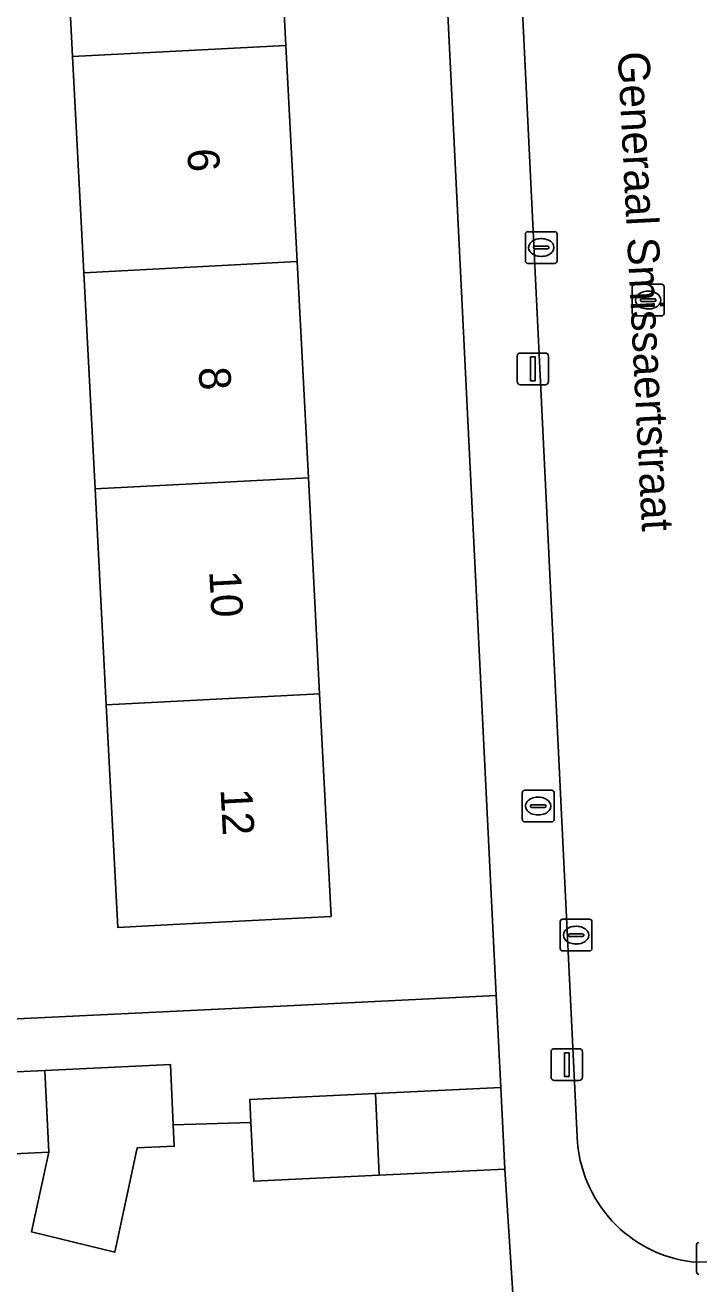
# Model space of a CAD drawing. Extents: x 161084 to 161928, y 385354 to 386522.
# Drawn here: x 161760.68 to 161781.96, y 385804.41 to 385844.15 of the extents above; entities that cross this region are included whole.
import ezdxf

# ---------------------------------------------------------------- set-up
doc = ezdxf.new("R2010")
doc.units = 0
for name, color, linetype in [('IMGEO_Brandkraan', 7, 'Continuous'), ('IMGEO_Erf', 7, 'Continuous'), ('IMGEO_Kolk', 7, 'Continuous'), ('IMGEO_Lichtmast', 7, 'Continuous'), ('IMGEO_Muur', 7, 'Continuous'), ('IMGEO_Openbare_ruimte_label', 7, 'Continuous'), ('IMGEO_Pand', 7, 'Continuous'), ('IMGEO_Pand_nummerreeks', 7, 'Continuous'), ('IMGEO_Rijbaan_lokaal_open', 7, 'Continuous'), ('IMGEO_Rioolput', 7, 'Continuous'), ('IMGEO_Voetpad_open', 7, 'Continuous')]:
    doc.layers.add(name, color=color, linetype=linetype)

msp = doc.modelspace()

# ---------------------------------------------------------------- linework, layer by layer
at = {"layer": 'IMGEO_Brandkraan'}
for p, q in [((161776.387, 385819.071), (161776.387, 385819.923)), ((161776.462, 385819.997), (161777.314, 385819.997)), ((161777.388, 385819.923), (161777.388, 385819.071)), ((161776.646, 385819.491), (161776.646, 385819.503)), ((161777.084, 385819.454), (161776.686, 385819.454)), ((161776.689, 385819.54), (161777.087, 385819.54)), ((161776.875, 385819.777), (161776.9, 385819.777)), ((161777.13, 385819.503), (161777.13, 385819.491)), ((161776.898, 385819.217), (161776.873, 385819.217)), ((161777.314, 385818.997), (161776.462, 385818.997))]:
    msp.add_line(p, q, dxfattribs=at)
for points in [[(161776.387, 385819.071), (161776.387, 385819.923)], [(161776.462, 385819.997), (161777.314, 385819.997)], [(161777.388, 385819.923), (161777.388, 385819.071)], [(161777.314, 385818.997), (161776.462, 385818.997)]]:
    msp.add_lwpolyline(points, dxfattribs=at)
for centre, radius, start, end in [((161776.464, 385819.921), 0.0765, 91.552, 178.448), ((161776.464, 385819.921), 0.0765, 91.552, 178.448), ((161777.312, 385819.921), 0.0765, 1.552, 88.448), ((161777.312, 385819.921), 0.0765, 1.552, 88.448), ((161776.686, 385819.5), 0.0403, 85.8775, 175.7526), ((161776.683, 385819.49), 0.0366, 178.938, 274.7102), ((161777.087, 385819.497), 0.043, 264.8664, 352.4533), ((161777.091, 385819.502), 0.0386, 1.7309, 96.639), ((161776.464, 385819.073), 0.0765, 181.552, 268.448), ((161776.464, 385819.073), 0.0765, 181.552, 268.448), ((161777.312, 385819.073), 0.0765, 271.552, 358.448), ((161777.312, 385819.073), 0.0765, 271.552, 358.448)]:
    msp.add_arc(centre, radius, start, end, dxfattribs=at)
for centre, major_axis, ratio, start_param, end_param in [((161776.874, 385819.497), (-0.387, 0.002), 0.722429, 4.712389, 7.853982), ((161776.899, 385819.497), (-0.39, 0.002), 0.717154, 1.570796, 4.712389)]:
    msp.add_ellipse(centre, major_axis=major_axis, ratio=ratio, start_param=start_param, end_param=end_param, dxfattribs=at)
at = {"layer": 'IMGEO_Erf'}
for points in [[(161758.457, 385812.681), (161765.031, 385813.002), (161769.394, 385813.215), (161775.565, 385813.517), (161773.397, 385857.535)], [(161776.082, 385804.111), (161775.832, 385808.034), (161771.865, 385807.843), (161767.902, 385807.652), (161767.813, 385809.509), (161765.363, 385809.434), (161765.395, 385808.759), (161764.227, 385808.703), (161763.517, 385805.41), (161760.888, 385806.053), (161761.43, 385808.568), (161757.465, 385808.377)]]:
    msp.add_lwpolyline(points, dxfattribs=at)
msp.add_lwpolyline([(161762.183, 385843.158), (161761.828, 385849.982), (161761.723, 385852.013), (161761.464, 385857.006), (161768.201, 385857.356), (161768.566, 385850.332), (161768.92, 385843.508), (161769.275, 385836.685), (161769.629, 385829.861), (161769.983, 385823.037), (161770.348, 385816.015), (161765.355, 385815.756), (161763.611, 385815.665), (161763.246, 385822.687), (161762.892, 385829.511), (161762.537, 385836.335)], close=True, dxfattribs=at)
at = {"layer": 'IMGEO_Kolk'}
for p, q in [((161776.485, 385836.703), (161776.485, 385837.555)), ((161776.56, 385837.629), (161777.412, 385837.629)), ((161776.973, 385837.409), (161776.998, 385837.409)), ((161777.486, 385837.555), (161777.486, 385836.703)), ((161776.744, 385837.123), (161776.744, 385837.135)), ((161777.182, 385837.086), (161776.784, 385837.086)), ((161776.787, 385837.172), (161777.185, 385837.172)), ((161777.228, 385837.135), (161777.228, 385837.123)), ((161777.412, 385836.629), (161776.56, 385836.629)), ((161776.996, 385836.849), (161776.971, 385836.849)), ((161777.659, 385815.922), (161778.511, 385815.922)), ((161777.584, 385814.996), (161777.584, 385815.848)), ((161778.072, 385815.702), (161778.097, 385815.702)), ((161778.585, 385815.848), (161778.585, 385814.996)), ((161777.843, 385815.416), (161777.843, 385815.428)), ((161778.281, 385815.379), (161777.883, 385815.379)), ((161777.886, 385815.465), (161778.284, 385815.465)), ((161778.095, 385815.142), (161778.07, 385815.142)), ((161778.327, 385815.428), (161778.327, 385815.416)), ((161778.511, 385814.922), (161777.659, 385814.922)), ((161781.887, 385804.792), (161781.887, 385805.644))]:
    msp.add_line(p, q, dxfattribs=at)
for points in [[(161776.485, 385836.703), (161776.485, 385837.555)], [(161776.56, 385837.629), (161777.412, 385837.629)], [(161777.486, 385837.555), (161777.486, 385836.703)], [(161777.412, 385836.629), (161776.56, 385836.629)], [(161777.659, 385815.922), (161778.511, 385815.922)], [(161777.584, 385814.996), (161777.584, 385815.848)], [(161778.585, 385815.848), (161778.585, 385814.996)], [(161778.511, 385814.922), (161777.659, 385814.922)], [(161781.887, 385804.792), (161781.887, 385805.644)]]:
    msp.add_lwpolyline(points, dxfattribs=at)
for centre, radius, start, end in [((161776.562, 385837.553), 0.0765, 91.552, 178.448), ((161776.562, 385837.553), 0.0765, 91.552, 178.448), ((161777.41, 385837.553), 0.0765, 1.552, 88.448), ((161777.41, 385837.553), 0.0765, 1.552, 88.448), ((161776.784, 385837.132), 0.0403, 85.8775, 175.7526), ((161776.781, 385837.122), 0.0366, 178.938, 274.7102), ((161777.185, 385837.129), 0.043, 264.8664, 352.4533), ((161777.189, 385837.134), 0.0386, 1.7309, 96.639), ((161776.562, 385836.705), 0.0765, 181.552, 268.448), ((161776.562, 385836.705), 0.0765, 181.552, 268.448), ((161777.41, 385836.705), 0.0765, 271.552, 358.448), ((161777.41, 385836.705), 0.0765, 271.552, 358.448), ((161777.661, 385815.846), 0.0765, 91.552, 178.448), ((161777.661, 385815.846), 0.0765, 91.552, 178.448), ((161778.509, 385815.846), 0.0765, 1.552, 88.448), ((161778.509, 385815.846), 0.0765, 1.552, 88.448), ((161777.883, 385815.425), 0.0403, 85.8775, 175.7526), ((161777.88, 385815.415), 0.0366, 178.938, 274.7102), ((161778.284, 385815.422), 0.043, 264.8664, 352.4533), ((161778.288, 385815.427), 0.0386, 1.7309, 96.639), ((161777.661, 385814.998), 0.0765, 181.552, 268.448), ((161777.661, 385814.998), 0.0765, 181.552, 268.448), ((161778.509, 385814.998), 0.0765, 271.552, 358.448), ((161778.509, 385814.998), 0.0765, 271.552, 358.448), ((161781.964, 385805.642), 0.0765, 91.552, 178.448), ((161781.964, 385805.642), 0.0765, 91.552, 178.448), ((161781.964, 385804.794), 0.0765, 181.552, 268.448), ((161781.964, 385804.794), 0.0765, 181.552, 268.448)]:
    msp.add_arc(centre, radius, start, end, dxfattribs=at)
for centre, major_axis, ratio, start_param, end_param in [((161776.972, 385837.129), (-0.387, 0.002), 0.722429, 4.712389, 7.853982), ((161776.997, 385837.129), (-0.39, 0.002), 0.717154, 1.570796, 4.712389), ((161778.071, 385815.422), (-0.387, 0.002), 0.722429, 4.712389, 7.853982), ((161778.096, 385815.422), (-0.39, 0.002), 0.717154, 1.570796, 4.712389)]:
    msp.add_ellipse(centre, major_axis=major_axis, ratio=ratio, start_param=start_param, end_param=end_param, dxfattribs=at)
at = {"layer": 'IMGEO_Lichtmast'}
for p, q in [((161776.326, 385833.799), (161777.116, 385833.799)), ((161777.116, 385833.799), (161776.326, 385833.799)), ((161776.226, 385832.899), (161776.226, 385833.699)), ((161776.226, 385833.699), (161776.226, 385832.899)), ((161777.216, 385833.699), (161777.216, 385832.899)), ((161777.216, 385832.899), (161777.216, 385833.699)), ((161777.116, 385832.799), (161776.326, 385832.799)), ((161776.326, 385832.799), (161777.116, 385832.799)), ((161777.295, 385810.936), (161777.295, 385811.736)), ((161777.295, 385811.736), (161777.295, 385810.936)), ((161777.395, 385811.836), (161778.185, 385811.836)), ((161778.185, 385811.836), (161777.395, 385811.836)), ((161778.285, 385811.736), (161778.285, 385810.936)), ((161778.285, 385810.936), (161778.285, 385811.736)), ((161778.185, 385810.836), (161777.395, 385810.836)), ((161777.395, 385810.836), (161778.185, 385810.836))]:
    msp.add_line(p, q, dxfattribs=at)
for points in [[(161776.646, 385833.674), (161776.796, 385833.674), (161776.796, 385832.924), (161776.646, 385832.924), (161776.646, 385833.674)], [(161777.715, 385811.711), (161777.865, 385811.711), (161777.865, 385810.961), (161777.715, 385810.961), (161777.715, 385811.711)]]:
    msp.add_lwpolyline(points, dxfattribs=at)
for centre, start, end in [((161776.326, 385833.699), 90, 180), ((161776.326, 385833.699), 90, 180), ((161777.116, 385833.699), 0, 90), ((161777.116, 385833.699), 360, 90), ((161776.326, 385832.899), 180, 270), ((161776.326, 385832.899), 180, 270), ((161777.116, 385832.899), 270, 0), ((161777.116, 385832.899), 270, 0), ((161777.395, 385811.736), 90, 180), ((161777.395, 385811.736), 90, 180), ((161778.185, 385811.736), 0, 90), ((161778.185, 385811.736), 360, 90), ((161777.395, 385810.936), 180, 270), ((161777.395, 385810.936), 180, 270), ((161778.185, 385810.936), 270, 0), ((161778.185, 385810.936), 270, 0)]:
    msp.add_arc(centre, 0.1, start, end, dxfattribs=at)
at = {"layer": 'IMGEO_Muur'}
msp.add_lwpolyline([(161775.832, 385808.034), (161776.082, 385804.111)], dxfattribs=at)
at = {"layer": 'IMGEO_Pand'}
for points in [[(161768.566, 385850.332), (161761.828, 385849.982), (161762.183, 385843.158), (161768.92, 385843.508)], [(161768.92, 385843.508), (161762.183, 385843.158), (161762.537, 385836.335), (161769.275, 385836.685)], [(161762.537, 385836.335), (161762.892, 385829.511), (161769.629, 385829.861), (161769.275, 385836.685)], [(161769.983, 385823.037), (161769.629, 385829.861), (161762.892, 385829.511), (161763.246, 385822.687)], [(161763.246, 385822.687), (161763.611, 385815.665), (161765.355, 385815.756), (161770.348, 385816.015), (161769.983, 385823.037)], [(161761.306, 385811.146), (161757.341, 385810.955), (161757.403, 385809.672), (161757.465, 385808.377), (161761.43, 385808.568)], [(161765.271, 385811.336), (161761.306, 385811.146), (161761.43, 385808.568), (161760.888, 385806.053), (161763.517, 385805.41), (161764.227, 385808.703), (161765.395, 385808.759), (161765.363, 385809.434)], [(161771.745, 385810.421), (161767.778, 385810.23), (161767.813, 385809.509), (161767.902, 385807.652), (161771.865, 385807.843)], [(161775.708, 385810.611), (161771.745, 385810.421), (161771.865, 385807.843), (161775.832, 385808.034)]]:
    msp.add_lwpolyline(points, close=True, dxfattribs=at)
at = {"layer": 'IMGEO_Rijbaan_lokaal_open'}
for points in [[(161775.748, 385857.807), (161778.121, 385809.055)], [(161781.793, 385805.1), (161795.747, 385805.326), (161807.225, 385805.42), (161813.003, 385805.541), (161813.804, 385790.519), (161816.657, 385790.625), (161820.674, 385790.774), (161822.821, 385823.212)]]:
    msp.add_lwpolyline(points, dxfattribs=at)
msp.add_arc((161782.259, 385809.215), 4.141, 182.2111, 263.5389, dxfattribs=at)
at = {"layer": 'IMGEO_Rioolput'}
for p, q in [((161779.861, 385835.043), (161779.861, 385835.895)), ((161779.936, 385835.969), (161780.788, 385835.969)), ((161780.349, 385835.749), (161780.374, 385835.749)), ((161780.862, 385835.895), (161780.862, 385835.043)), ((161780.12, 385835.463), (161780.12, 385835.475)), ((161780.558, 385835.426), (161780.16, 385835.426)), ((161780.163, 385835.512), (161780.561, 385835.512)), ((161780.604, 385835.475), (161780.604, 385835.463)), ((161780.788, 385834.969), (161779.936, 385834.969)), ((161780.372, 385835.189), (161780.347, 385835.189))]:
    msp.add_line(p, q, dxfattribs=at)
for points in [[(161779.861, 385835.043), (161779.861, 385835.895)], [(161779.936, 385835.969), (161780.788, 385835.969)], [(161780.862, 385835.895), (161780.862, 385835.043)], [(161780.788, 385834.969), (161779.936, 385834.969)]]:
    msp.add_lwpolyline(points, dxfattribs=at)
for centre, radius, start, end in [((161779.938, 385835.893), 0.0765, 91.552, 178.448), ((161779.938, 385835.893), 0.0765, 91.552, 178.448), ((161780.786, 385835.893), 0.0765, 1.552, 88.448), ((161780.786, 385835.893), 0.0765, 1.552, 88.448), ((161780.16, 385835.472), 0.0403, 85.8775, 175.7526), ((161780.157, 385835.462), 0.0366, 178.938, 274.7102), ((161780.561, 385835.469), 0.043, 264.8664, 352.4533), ((161780.565, 385835.474), 0.0386, 1.7309, 96.639), ((161779.938, 385835.045), 0.0765, 181.552, 268.448), ((161779.938, 385835.045), 0.0765, 181.552, 268.448), ((161780.786, 385835.045), 0.0765, 271.552, 358.448), ((161780.786, 385835.045), 0.0765, 271.552, 358.448)]:
    msp.add_arc(centre, radius, start, end, dxfattribs=at)
for centre, major_axis, ratio, start_param, end_param in [((161780.348, 385835.469), (-0.387, 0.002), 0.722429, 4.712389, 7.853982), ((161780.373, 385835.469), (-0.39, 0.002), 0.717154, 1.570796, 4.712389)]:
    msp.add_ellipse(centre, major_axis=major_axis, ratio=ratio, start_param=start_param, end_param=end_param, dxfattribs=at)
at = {"layer": 'IMGEO_Voetpad_open'}
for points in [[(161778.121, 385809.055), (161775.748, 385857.807)], [(161773.397, 385857.535), (161775.565, 385813.517), (161775.708, 385810.611), (161775.832, 385808.034), (161776.082, 385804.111), (161778.629, 385803.748), (161778.426, 385802.326), (161781.184, 385802.362), (161785.137, 385802.393), (161789.059, 385802.424), (161790.944, 385802.438), (161794.907, 385802.484), (161798.818, 385802.53), (161800.799, 385802.555), (161804.838, 385802.567), (161807.251, 385802.574), (161807.225, 385805.42)], [(161757.341, 385810.955), (161761.306, 385811.146), (161765.271, 385811.336), (161765.363, 385809.434), (161767.813, 385809.509), (161767.778, 385810.23), (161771.745, 385810.421), (161775.708, 385810.611), (161775.565, 385813.517), (161769.394, 385813.215), (161765.031, 385813.002), (161758.457, 385812.681)], [(161807.225, 385805.42), (161795.747, 385805.326), (161781.793, 385805.1)]]:
    msp.add_lwpolyline(points, dxfattribs=at)
msp.add_arc((161782.259, 385809.215), 4.141, 182.2111, 263.5389, dxfattribs=at)

# ---------------------------------------------------------------- texts
at = {"layer": 'IMGEO_Openbare_ruimte_label'}
msp.add_text('Generaal Smissaertstraat', height=1, rotation=272.9225, dxfattribs=at).set_placement((161779.398, 385843.294))
at = {"layer": 'IMGEO_Pand_nummerreeks'}
for s, rotation, p in [('6', 272.9734, (161765.805, 385840.235)), ('8', 272.9729, (161766.163, 385833.341)), ('10', 272.9729, (161766.498, 385826.912)), ('12', 272.9729, (161766.855, 385820.028))]:
    msp.add_text(s, height=1, rotation=rotation, dxfattribs=at).set_placement(p)

doc.saveas('drawing.dxf')
